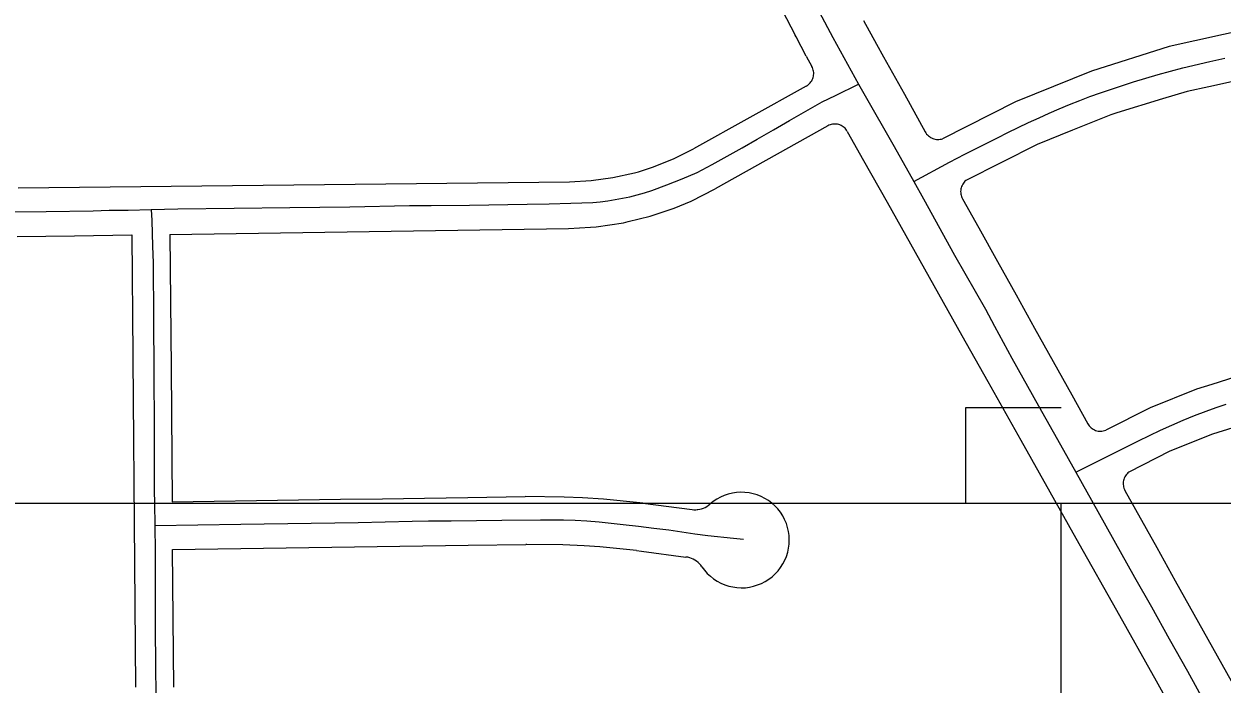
# Model space of a CAD drawing. Extents: x -25029 to 2274964, y -81170 to 687028.
# Drawn here: x 3866 to 5120, y -64638 to -63947 of the extents above; entities that cross this region are included whole.
import ezdxf

# ---------------------------------------------------------------- set-up
doc = ezdxf.new("R2010")
doc.units = 0
for name, color, linetype in [('81911BEA - RW_X_Fee_RW', 7, 'Continuous'), ('GE_X_CL_2000', 7, 'Continuous'), ('TI_BORDER', 7, 'Continuous'), ('TI_SHEET', 7, 'Continuous')]:
    doc.layers.add(name, color=color, linetype=linetype)

msp = doc.modelspace()

# ---------------------------------------------------------------- linework, layer by layer
at = {"layer": '81911BEA - RW_X_Fee_RW'}
for p, q in [((4684.5, -63980.5), (4690.6, -63991.5)), ((4684.8, -64011.9), (4566.9, -64077.5)), ((4707.3, -64053.5), (4589.6, -64119.6)), ((3860.1, -64118.3), (4436.9, -64112)), ((4019, -64167.1), (4436, -64161)), ((4513.6, -64448.7), (4565.2, -64455.3)), ((4023, -64641.1), (4021.8, -64497.1)), ((5050.8, -64634.7), (5075, -64677.7))]:
    msp.add_line(p, q, dxfattribs=at)
for points in [[(4565.7, -63751.1), (4581.8, -63782.2), (4604.9, -63826.6), (4627.9, -63871), (4650.9, -63915.3), (4673.2, -63958.6)], [(5318.3, -63935.7), (5232.9, -63940.3), (5148.1, -63952), (5064.6, -63970.6), (4983, -63996.1), (4903.7, -64028.3), (4827.4, -64067)], [(4744.5, -63943.4), (4758.3, -63968.1), (4765.6, -63981.2), (4787.4, -64020.5), (4809.3, -64059.9)], [(4684.5, -63980.5), (4674.2, -63960.5), (4673.2, -63958.6)], [(5330.6, -63985.6), (5298.6, -63987), (5253.7, -63988.9), (5247.3, -63989.2), (5204.1, -63994.8), (5164.6, -63999.8), (5154.6, -64002), (5105.8, -64012.6), (5083.1, -64017.4), (5057.5, -64025.3), (5009.7, -64040), (5003.5, -64041.9), (4963.2, -64058.1), (4926.2, -64073.1), (4851.8, -64110.7)], [(4684.8, -64011.9), (4685.9, -64011.2), (4687, -64010.4), (4687.9, -64009.5), (4688.8, -64008.6), (4689.6, -64007.6), (4690.4, -64006.5), (4691, -64005.3), (4691.5, -64004.1), (4691.9, -64002.9), (4692.2, -64001.6), (4692.4, -64000.3), (4692.5, -63999), (4692.5, -63997.7), (4692.3, -63996.4), (4692, -63995.1), (4691.7, -63993.9), (4691.2, -63992.6), (4690.6, -63991.5)], [(4727.7, -64059.3), (4727, -64058.2), (4726.2, -64057.1), (4725.3, -64056.1), (4724.4, -64055.2), (4723.4, -64054.4), (4722.3, -64053.7), (4721.1, -64053.1), (4719.9, -64052.6), (4718.7, -64052.2), (4717.4, -64051.9), (4716.1, -64051.7), (4714.8, -64051.6), (4713.5, -64051.7), (4712.2, -64051.8), (4710.9, -64052.1), (4709.6, -64052.5), (4708.4, -64052.9), (4707.3, -64053.5)], [(4727.7, -64059.3), (4744.8, -64089.8), (4769.3, -64133.4), (4793.8, -64177), (4818.3, -64220.6), (4847.6, -64272.9), (4874.8, -64321.2), (4909.3, -64382.7), (4970, -64490.8), (5009.2, -64560.5), (5050.8, -64634.7)], [(4809.3, -64059.9), (4809.9, -64061), (4810.7, -64062.1), (4811.6, -64063.1), (4812.5, -64064), (4813.6, -64064.8), (4814.7, -64065.6), (4815.8, -64066.2), (4817, -64066.7), (4818.3, -64067.2), (4819.6, -64067.5), (4820.9, -64067.7), (4822.2, -64067.8), (4823.5, -64067.7), (4824.8, -64067.6), (4826.1, -64067.3), (4827.4, -64067)], [(4509.1, -64101.5), (4523.8, -64096.8), (4545.8, -64088.1), (4566.9, -64077.5)], [(4436.9, -64112), (4459.8, -64110.8), (4482.5, -64107.7), (4504.9, -64102.6), (4509.1, -64101.5)], [(4851.8, -64110.7), (4850.8, -64111.6), (4849.9, -64112.6), (4849.1, -64113.6), (4848.4, -64114.7), (4847.8, -64115.9), (4847.2, -64117.1), (4846.8, -64118.3), (4846.5, -64119.6), (4846.3, -64120.9), (4846.2, -64122.2), (4846.3, -64123.5), (4846.4, -64124.9), (4846.7, -64126.1), (4847.1, -64127.4), (4847.6, -64128.6), (4848.2, -64129.8)], [(4546.4, -64139.8), (4564.2, -64132.4), (4589.6, -64119.6)], [(4436, -64161), (4458.9, -64159.6), (4464.8, -64159.3), (4493.5, -64155), (4498.4, -64153.8), (4521.6, -64148.1), (4546.4, -64139.8)], [(4848.2, -64129.8), (4865.3, -64160.4), (4884.8, -64195.4), (4904.2, -64230.3), (4923.7, -64265.3), (4943.1, -64300.2), (4962.6, -64335.2), (4979.4, -64365.5)], [(3859, -64169.5), (3919, -64168.6), (3979, -64167.7)], [(3979, -64167.7), (3979.3, -64210.7), (3979.7, -64251.7), (3979.7, -64253.7), (3980, -64292.7), (3980.1, -64296.7), (3980.4, -64339.7), (3980.8, -64382.7), (3981.2, -64425.7), (3981.6, -64468.7), (3981.9, -64511.7), (3982.3, -64554.7), (3982.7, -64597.7), (3983, -64641.3)], [(4019, -64167.1), (4020.2, -64307.1), (4021.4, -64447.1)], [(5298.1, -64292.9), (5265.6, -64294.5), (5245.9, -64295.4), (5225.8, -64298.1), (5194.1, -64302.3), (5186.2, -64304.1), (5143, -64313.6), (5108.9, -64324.2), (5093.1, -64329.1), (5044.7, -64348.7), (4998, -64372.2)], [(5298.4, -64342.9), (5285.8, -64343.5), (5250.4, -64345.2), (5241.9, -64346.4), (5202.7, -64351.6), (5196.4, -64353), (5155.8, -64361.9), (5152.4, -64363), (5109.8, -64376.2), (5065.3, -64394.2), (5022.4, -64416)], [(4979.4, -64365.5), (4980, -64366.6), (4980.9, -64367.7), (4981.8, -64368.7), (4982.8, -64369.7), (4983.8, -64370.5), (4985, -64371.2), (4986.2, -64371.8), (4987.4, -64372.3), (4988.7, -64372.7), (4990, -64373), (4991.4, -64373.2), (4992.7, -64373.2), (4994.1, -64373.1), (4995.4, -64372.9), (4996.7, -64372.6), (4998, -64372.2)], [(5022.4, -64416), (5021.3, -64416.9), (5020.4, -64417.8), (5019.5, -64418.8), (5018.7, -64419.9), (5018, -64421.1), (5017.5, -64422.3), (5017, -64423.6), (5016.7, -64424.9), (5016.4, -64426.3), (5016.3, -64427.6), (5016.4, -64429), (5016.5, -64430.3), (5016.8, -64431.6), (5017.1, -64432.9), (5017.6, -64434.2), (5018.2, -64435.4)], [(4575.6, -64515.2), (4578.2, -64518.7), (4581.2, -64522), (4584.4, -64525), (4587.8, -64527.7), (4591.5, -64530.1), (4595.4, -64532.2), (4599.4, -64533.9), (4603.6, -64535.3), (4607.9, -64536.3), (4612.2, -64536.9), (4616.6, -64537.1), (4621, -64537), (4625.4, -64536.4), (4629.7, -64535.5), (4633.9, -64534.2), (4637.9, -64532.5), (4641.8, -64530.5), (4645.5, -64528.2), (4649, -64525.5), (4652.3, -64522.5), (4655.3, -64519.3), (4657.9, -64515.8), (4660.3, -64512.1), (4662.3, -64508.2), (4664, -64504.2), (4665.3, -64500), (4666.3, -64495.7), (4666.8, -64491.3), (4667, -64486.9), (4666.8, -64482.5), (4666.2, -64478.2), (4665.2, -64473.9), (4663.9, -64469.7), (4662.1, -64465.7), (4660.1, -64461.8), (4657.7, -64458.1), (4655, -64454.6), (4652, -64451.4), (4648.7, -64448.5), (4645.2, -64445.9), (4641.5, -64443.5), (4637.5, -64441.6), (4633.5, -64439.9), (4629.3, -64438.7), (4624.9, -64437.8), (4620.6, -64437.3), (4616.2, -64437.1), (4611.8, -64437.4), (4607.5, -64438.1), (4603.2, -64439.1), (4599, -64440.5), (4595, -64442.2), (4591.1, -64444.3), (4587.5, -64446.8), (4584, -64449.5)], [(5018.2, -64435.4), (5051.4, -64494.9), (5070.8, -64529.9), (5090.3, -64564.8), (5129.2, -64634.7)], [(4021.4, -64447.1), (4153.4, -64445.2), (4197.4, -64444.5), (4241.4, -64443.9), (4285.4, -64443.2), (4330.7, -64442.6), (4390.5, -64441.7)], [(4513.6, -64448.7), (4510.5, -64448.3), (4472.7, -64444.4), (4450.5, -64443.1), (4431.6, -64442.1), (4390.5, -64441.7)], [(4570.6, -64455.3), (4571.3, -64455.3), (4573.3, -64454.9), (4575.2, -64454.4), (4577.1, -64453.8), (4579, -64452.9), (4580.8, -64451.9), (4582.5, -64450.8), (4584, -64449.5)], [(4565.2, -64455.3), (4567.2, -64455.5), (4569.2, -64455.5), (4570.6, -64455.3)], [(4021.8, -64497.1), (4331, -64492.6), (4391.2, -64491.7)], [(4507.2, -64498.2), (4468.7, -64494.2), (4452.4, -64493.3), (4430, -64492), (4392.4, -64491.7), (4391.2, -64491.7)], [(4507.2, -64498.2), (4512.5, -64498.9), (4558.8, -64504.9)], [(4572.6, -64511.6), (4571.6, -64510.6), (4570, -64509.4), (4568.3, -64508.2), (4566.5, -64507.2), (4564.7, -64506.4), (4562.8, -64505.7), (4560.8, -64505.2), (4558.8, -64504.9)], [(4575.6, -64515.2), (4574.4, -64513.6), (4573.1, -64512), (4572.6, -64511.6)]]:
    msp.add_lwpolyline(points, dxfattribs=at)
at = {"layer": 'GE_X_CL_2000'}
for points in [[(4634.8, -63811.8), (4653.6, -63847.2), (4684, -63907.1), (4712.4, -63961.2), (4739.3, -64009.8)], [(4797.3, -64111.9), (4834.7, -64091.7), (4850.6, -64083.2), (4884.7, -64066), (4895.5, -64060.5), (4906.3, -64055.1), (4917.3, -64050.1), (4928.5, -64045.2), (4938.9, -64040.3), (4949.5, -64035.6), (4960.1, -64031.1), (4970.8, -64026.9), (4981.6, -64022.8), (4992.5, -64018.9), (5027.2, -64007.5), (5040, -64003.5), (5052.8, -63999.8), (5065.7, -63996.2), (5078.7, -63992.8), (5107.1, -63986), (5122.5, -63982.6)], [(3999.5, -64141.2), (4027.4, -64140.3), (4086.2, -64139.6), (4144.6, -64139), (4207.1, -64138.4), (4269.7, -64136.8), (4292.2, -64136.8), (4332.4, -64136.4), (4392.7, -64135.6), (4415.6, -64135.3), (4438.4, -64134.6), (4461.3, -64133.6), (4469.1, -64132.9), (4477, -64132), (4484.8, -64130.8), (4492.5, -64129.4), (4500.2, -64127.7), (4507.9, -64125.8), (4515.5, -64123.7), (4523, -64121.3), (4538.9, -64115.2), (4554.8, -64108.9), (4570.5, -64102.2), (4586.4, -64093.9), (4602.1, -64085.4), (4617.8, -64076.6), (4633.3, -64067.6), (4650.3, -64057.7), (4667.3, -64047.9), (4684.3, -64038.2), (4701.4, -64028.5), (4715.5, -64021.8), (4739.3, -64009.8)], [(4739.3, -64009.8), (4744.9, -64019.8), (4776.7, -64075.3), (4797.3, -64111.9)], [(4797.3, -64111.9), (4807.5, -64129.8), (4840, -64188.8), (4872.2, -64245.6), (4881.7, -64263.1), (4899.9, -64296.6), (4927.6, -64346.8), (4950.8, -64387.4), (4966.8, -64416.2)], [(3673.6, -64145.1), (3700.5, -64145), (3722.3, -64144.8), (3769.9, -64144.2), (3824.8, -64143.6), (3889.5, -64143.3), (3938.7, -64142.5), (3955.4, -64141.9), (3975.3, -64141.9), (3999.5, -64141.2)], [(3999.5, -64141.2), (4000, -64152.6), (4000.6, -64179.6), (4001.3, -64197.1), (4001.8, -64255.5), (4002.1, -64310.9), (4002.5, -64370.3), (4002.6, -64435.3), (4002.7, -64448.8), (4003.1, -64471.9)], [(4966.8, -64416.2), (4994.7, -64402.1), (5032.3, -64383.4), (5043.9, -64377.7), (5055.5, -64372.1), (5067.3, -64366.8), (5079.1, -64361.7), (5091, -64356.8), (5103, -64352.2), (5113.5, -64348.4), (5124.1, -64344.8)], [(4966.8, -64416.2), (4989.7, -64457.3), (5006.6, -64487.4), (5028.3, -64526), (5045.8, -64557), (5064.4, -64590.4), (5083.6, -64624.4), (5101.8, -64657.7), (5123.4, -64696)], [(4003.1, -64471.9), (4093.1, -64470.5), (4215.9, -64468.8), (4272.5, -64467.4), (4289.4, -64467.2), (4313.1, -64466.9), (4366.2, -64466.4), (4406.6, -64466.1), (4418.7, -64465.9), (4430.9, -64466), (4443, -64466.4), (4455.2, -64467), (4467.9, -64468.2), (4480.6, -64469.4), (4493.3, -64470.8), (4509.2, -64472.7), (4525.1, -64474.6), (4541, -64476.4), (4554.6, -64478.6), (4568.2, -64480.6), (4581.9, -64482.4), (4608.5, -64485.3), (4619.1, -64486.3)], [(4003.1, -64471.9), (4003.4, -64499.2), (4003.7, -64581.1), (4004.6, -64687.1), (4004.9, -64766.9)]]:
    msp.add_lwpolyline(points, dxfattribs=at)
at = {"layer": 'TI_BORDER'}
for points in [[(-48.4, -64448.4), (6951.6, -64448.4), (6951.6, -69048.4), (-48.4, -69048.4)], [(4951.6, -64448.4), (11951.6, -64448.4), (11951.6, -69048.4), (4951.6, -69048.4)]]:
    msp.add_lwpolyline(points, close=True, dxfattribs=at)
at = {"layer": 'TI_SHEET'}
msp.add_lwpolyline([(4851.6, -64448.4), (4851.6, -64348.4), (4951.6, -64348.4)], dxfattribs=at)

doc.saveas('drawing.dxf')
